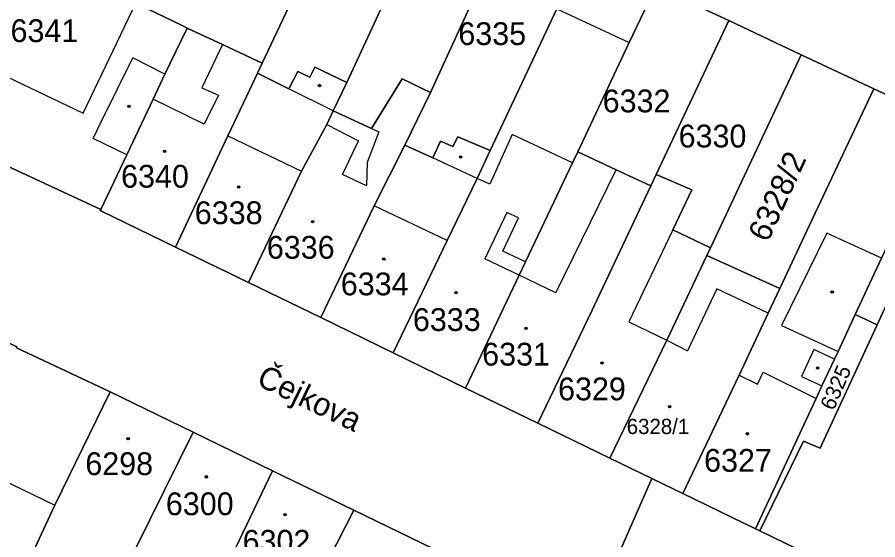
# Model space of a CAD drawing. Extents: x -596233 to -595156, y -1161235 to -1159375.
# Drawn here: x -595666.2 to -595602, y -1159835.9 to -1159796.9 of the extents above; entities that cross this region are included whole.
import ezdxf

# ---------------------------------------------------------------- set-up
doc = ezdxf.new("R2010")
doc.units = 0
for name, color, linetype in [('KN_CAR_KR', 7, 'Continuous'), ('KN_KULTURY', 7, 'Continuous'), ('KN_PARC_CIS_POZ', 7, 'Continuous'), ('KN_PARC_CIS_STAV', 7, 'Continuous'), ('KN_PARC_PLOCHA', 7, 'Continuous'), ('KN_ULICE', 7, 'Continuous'), ('parcely_l', 7, 'Continuous')]:
    doc.layers.add(name, color=color, linetype=linetype)

msp = doc.modelspace()

# ---------------------------------------------------------------- linework, layer by layer
at = {"layer": 'KN_CAR_KR'}
for points in [[(-595661.27, -1159804.07), (-595657.34, -1159795.86)], [(-595625.93, -1159796.28), (-595620.52, -1159798.8)], [(-595650.88, -1159798.94), (-595652.4, -1159802.18)], [(-595669.83, -1159799.98), (-595661.27, -1159804.07)], [(-595659.92, -1159804.71), (-595657.56, -1159799.94)], [(-595655.17, -1159801.15), (-595657.56, -1159799.94)], [(-595652.4, -1159802.18), (-595651.16, -1159802.71)], [(-595642.61, -1159803.88), (-595645.93, -1159802.25)], [(-595652.24, -1159804.89), (-595656.05, -1159803.01)], [(-595651.16, -1159802.71), (-595652.24, -1159804.89)], [(-595660.53, -1159805.94), (-595659.92, -1159804.71)], [(-595643.09, -1159804.91), (-595640.73, -1159806.12)], [(-595639.21, -1159805.46), (-595640.07, -1159807.75)], [(-595639.75, -1159805.21), (-595639.21, -1159805.46)], [(-595658.02, -1159807.17), (-595660.53, -1159805.94)], [(-595650.46, -1159805.76), (-595644.97, -1159808.38)], [(-595641.91, -1159808.64), (-595640.73, -1159806.12)], [(-595629.26, -1159805.65), (-595630.92, -1159809.37)], [(-595624.74, -1159807.77), (-595629.26, -1159805.65)], [(-595631.87, -1159808.93), (-595635.17, -1159807.4)], [(-595640.07, -1159807.75), (-595640.13, -1159809.49)], [(-595640.13, -1159809.49), (-595641.91, -1159808.64)], [(-595625.98, -1159817.46), (-595621.49, -1159808.28)], [(-595630.92, -1159809.37), (-595631.87, -1159808.93)], [(-595634.11, -1159813.57), (-595639.56, -1159810.97)], [(-595629.65, -1159811.46), (-595631.3, -1159814.92)], [(-595629.95, -1159814.36), (-595628.77, -1159811.88)], [(-595628.77, -1159811.88), (-595629.65, -1159811.46)], [(-595617.26, -1159812.76), (-595620.54, -1159819.63)], [(-595605.78, -1159813.02), (-595609.15, -1159819.89)], [(-595601.69, -1159814.89), (-595605.78, -1159813.02)], [(-595628.26, -1159815.16), (-595629.95, -1159814.36)], [(-595628.73, -1159816.15), (-595631.3, -1159814.92)], [(-595625.98, -1159817.46), (-595628.73, -1159816.15)], [(-595613.97, -1159817.17), (-595616.16, -1159821.8)], [(-595610.14, -1159818.97), (-595613.97, -1159817.17)], [(-595620.54, -1159819.63), (-595617.7, -1159821)], [(-595609.15, -1159819.89), (-595604.93, -1159821.85)], [(-595617.7, -1159821), (-595616.16, -1159821.8)], [(-595606.73, -1159821.68), (-595607.67, -1159823.7)], [(-595605.19, -1159822.4), (-595606.73, -1159821.68)], [(-595610.95, -1159824.27), (-595610.52, -1159823.37)], [(-595610.52, -1159823.37), (-595606.56, -1159825.34)], [(-595612.32, -1159823.61), (-595610.95, -1159824.27)], [(-595607.67, -1159823.7), (-595606.13, -1159824.41)], [(-595671.47, -1159829.41), (-595663.37, -1159833.31)]]:
    msp.add_lwpolyline(points, dxfattribs=at)
at = {"layer": 'KN_KULTURY'}
for centre, radius in [((-595643.63, -1159802), 0.09), ((-595643.63, -1159802), 0.0398), ((-595657.84, -1159803.56), 0.09), ((-595657.84, -1159803.56), 0.0398), ((-595655.19, -1159806.9), 0.09), ((-595655.19, -1159806.9), 0.0398), ((-595633.1, -1159807.33), 0.09), ((-595633.1, -1159807.33), 0.0398), ((-595649.66, -1159809.56), 0.09), ((-595649.66, -1159809.56), 0.0398), ((-595644.14, -1159812.15), 0.09), ((-595644.14, -1159812.15), 0.0398), ((-595638.83, -1159814.94), 0.09), ((-595638.83, -1159814.94), 0.0398), ((-595633.45, -1159817.46), 0.09), ((-595633.45, -1159817.46), 0.0398), ((-595605.37, -1159817.41), 0.09), ((-595605.37, -1159817.41), 0.0398), ((-595628.21, -1159820.12), 0.09), ((-595628.21, -1159820.12), 0.0398), ((-595622.55, -1159822.7), 0.09), ((-595622.55, -1159822.7), 0.0398), ((-595606.45, -1159823.07), 0.09), ((-595606.45, -1159823.07), 0.0398), ((-595617.5, -1159825.95), 0.09), ((-595617.5, -1159825.95), 0.0398), ((-595611.7, -1159827.98), 0.09), ((-595611.7, -1159827.98), 0.0398), ((-595657.91, -1159828.35), 0.09), ((-595657.91, -1159828.35), 0.0398), ((-595652.08, -1159831.19), 0.09), ((-595652.08, -1159831.19), 0.0398), ((-595646.2, -1159834.02), 0.09), ((-595646.2, -1159834.02), 0.0398)]:
    msp.add_circle(centre, radius, dxfattribs=at)
at = {"layer": 'KN_PARC_PLOCHA'}
for points in [[(-595614.1, -1159785.4), (-595592.32, -1159796.21), (-595591.24, -1159796.42), (-595595.4, -1159805.45), (-595596.89, -1159804.75), (-595602.26, -1159802.24), (-595607.68, -1159799.7), (-595613.09, -1159797.16), (-595618.54, -1159794.61), (-595623.93, -1159792.03), (-595619.94, -1159782.85)], [(-595634.71, -1159786.87), (-595641.59, -1159801.78), (-595643.99, -1159800.63), (-595644.35, -1159801.38), (-595645.25, -1159800.95), (-595645.93, -1159802.25), (-595648.26, -1159801.08), (-595647.91, -1159800.34), (-595645.27, -1159794.74), (-595642.88, -1159789.67), (-595640.31, -1159784.2)], [(-595645.27, -1159794.74), (-595647.91, -1159800.34), (-595650.88, -1159798.94), (-595653.5, -1159797.71), (-595653.89, -1159797.53), (-595657.18, -1159795.94), (-595657.34, -1159795.86), (-595666.06, -1159791.78), (-595663.52, -1159786.34), (-595654.65, -1159790.53), (-595654.59, -1159790.56), (-595650.15, -1159792.71)], [(-595629.34, -1159789.44), (-595635.35, -1159802.52), (-595637.46, -1159801.49), (-595639.75, -1159805.21), (-595642.61, -1159803.88), (-595641.59, -1159801.78), (-595634.71, -1159786.87)], [(-595623.93, -1159792.03), (-595625.93, -1159796.28), (-595630.89, -1159806.85), (-595633.3, -1159805.82), (-595633.69, -1159806.56), (-595634.6, -1159806.14), (-595635.17, -1159807.4), (-595637.26, -1159806.46), (-595635.35, -1159802.52), (-595629.34, -1159789.44), (-595626.92, -1159790.58)], [(-595653.5, -1159797.71), (-595655.17, -1159801.15), (-595656.05, -1159803.01), (-595658.02, -1159807.17), (-595659.94, -1159811.24), (-595671.49, -1159805.89), (-595672.05, -1159804.64), (-595669.83, -1159799.98), (-595669.89, -1159799.96), (-595666.06, -1159791.78), (-595657.34, -1159795.86), (-595657.18, -1159795.94), (-595653.89, -1159797.53)], [(-595618.54, -1159794.61), (-595620.52, -1159798.8), (-595624.35, -1159806.94), (-595624.74, -1159807.77), (-595628.26, -1159815.16), (-595628.73, -1159816.15), (-595632.73, -1159824.57), (-595638.12, -1159821.94), (-595634.11, -1159813.57), (-595631.87, -1159808.93), (-595630.89, -1159806.85), (-595625.93, -1159796.28), (-595623.93, -1159792.03)], [(-595613.09, -1159797.16), (-595618.51, -1159808.63), (-595618.91, -1159809.49), (-595621.49, -1159808.28), (-595624.35, -1159806.94), (-595620.52, -1159798.8), (-595618.54, -1159794.61)], [(-595579.04, -1159797.23), (-595582.21, -1159806.44), (-595588.06, -1159820.81), (-595596.14, -1159840.28), (-595596.85, -1159841.43), (-595597.06, -1159841.78), (-595602.54, -1159839.16), (-595602.58, -1159839.25), (-595605.24, -1159837.91), (-595610.78, -1159835.22), (-595607.52, -1159828.54), (-595606.26, -1159829.05), (-595602.02, -1159819.85), (-595595.4, -1159805.45), (-595591.24, -1159796.42), (-595587.14, -1159797.19), (-595586.92, -1159796)], [(-595607.68, -1159799.7), (-595614.46, -1159814.11), (-595617.26, -1159812.76), (-595615.85, -1159809.79), (-595618.51, -1159808.63), (-595613.09, -1159797.16)], [(-595647.91, -1159800.34), (-595648.26, -1159801.08), (-595648.85, -1159802.34), (-595650.46, -1159805.76), (-595654.37, -1159814.05), (-595659.99, -1159811.33), (-595659.94, -1159811.24), (-595658.02, -1159807.17), (-595656.05, -1159803.01), (-595655.17, -1159801.15), (-595653.5, -1159797.71), (-595650.88, -1159798.94)], [(-595602.26, -1159802.24), (-595607.05, -1159812.42), (-595609.28, -1159817.15), (-595614.72, -1159814.67), (-595614.46, -1159814.11), (-595607.68, -1159799.7)], [(-595641.59, -1159801.78), (-595642.61, -1159803.88), (-595643.09, -1159804.91), (-595644.97, -1159808.38), (-595648.92, -1159816.69), (-595654.37, -1159814.05), (-595650.46, -1159805.76), (-595648.85, -1159802.34), (-595648.26, -1159801.08), (-595645.93, -1159802.25), (-595645.25, -1159800.95), (-595644.35, -1159801.38), (-595643.99, -1159800.63)], [(-595635.35, -1159802.52), (-595637.26, -1159806.46), (-595639.56, -1159810.97), (-595643.53, -1159819.31), (-595648.92, -1159816.69), (-595644.97, -1159808.38), (-595643.09, -1159804.91), (-595642.61, -1159803.88), (-595639.75, -1159805.21), (-595637.46, -1159801.49)], [(-595596.89, -1159804.75), (-595601.69, -1159814.89), (-595603.66, -1159819.07), (-595604.93, -1159821.85), (-595605.19, -1159822.4), (-595606.13, -1159824.41), (-595606.56, -1159825.34), (-595606.96, -1159826.2), (-595611.1, -1159835.07), (-595616.52, -1159832.44), (-595612.32, -1159823.61), (-595610.14, -1159818.97), (-595609.28, -1159817.15), (-595607.05, -1159812.42), (-595602.26, -1159802.24)], [(-595595.4, -1159805.45), (-595602.02, -1159819.85), (-595603.66, -1159819.07), (-595601.69, -1159814.89), (-595596.89, -1159804.75)], [(-595630.89, -1159806.85), (-595631.87, -1159808.93), (-595634.11, -1159813.57), (-595638.12, -1159821.94), (-595643.53, -1159819.31), (-595639.56, -1159810.97), (-595637.26, -1159806.46), (-595635.17, -1159807.4), (-595634.6, -1159806.14), (-595633.69, -1159806.56), (-595633.3, -1159805.82)], [(-595618.91, -1159809.49), (-595623.11, -1159818.39), (-595623.28, -1159818.75), (-595627.34, -1159827.19), (-595632.73, -1159824.57), (-595628.73, -1159816.15), (-595628.26, -1159815.16), (-595624.74, -1159807.77), (-595624.35, -1159806.94), (-595621.49, -1159808.28)], [(-595614.46, -1159814.11), (-595614.72, -1159814.67), (-595617.7, -1159821), (-595621.97, -1159829.8), (-595627.34, -1159827.19), (-595623.28, -1159818.75), (-595623.11, -1159818.39), (-595618.91, -1159809.49), (-595618.51, -1159808.63), (-595615.85, -1159809.79), (-595617.26, -1159812.76)], [(-595609.28, -1159817.15), (-595610.14, -1159818.97), (-595612.32, -1159823.61), (-595616.52, -1159832.44), (-595618.82, -1159831.32), (-595621.97, -1159829.8), (-595617.7, -1159821), (-595614.72, -1159814.67)], [(-595659.26, -1159824.86), (-595663.37, -1159833.31), (-595666.54, -1159840.09), (-595667.71, -1159839.44), (-595671.16, -1159837.53), (-595674.25, -1159836.05), (-595675.99, -1159835.22), (-595684.38, -1159831.21), (-595677.49, -1159816.69), (-595677.02, -1159816.51), (-595670.15, -1159819.74), (-595670.11, -1159819.65), (-595666.21, -1159821.48), (-595666.25, -1159821.57)], [(-595602.02, -1159819.85), (-595606.26, -1159829.05), (-595607.52, -1159828.54), (-595610.78, -1159835.22), (-595611.1, -1159835.07), (-595606.96, -1159826.2), (-595606.56, -1159825.34), (-595606.13, -1159824.41), (-595605.19, -1159822.4), (-595604.93, -1159821.85), (-595603.66, -1159819.07)], [(-595653.07, -1159827.86), (-595657.35, -1159836.56), (-595660.96, -1159843.78), (-595661.51, -1159844.91), (-595662.59, -1159847.27), (-595668.67, -1159844.3), (-595666.85, -1159840.76), (-595666.54, -1159840.09), (-595663.37, -1159833.31), (-595659.26, -1159824.86)], [(-595647.13, -1159830.74), (-595651.28, -1159839.42), (-595653.17, -1159843.28), (-595655.45, -1159847.92), (-595658.39, -1159846.49), (-595661.51, -1159844.91), (-595660.96, -1159843.78), (-595657.35, -1159836.56), (-595653.07, -1159827.86)], [(-595641.07, -1159833.68), (-595645.48, -1159842.31), (-595645.85, -1159843.46), (-595647.23, -1159846.27), (-595647.85, -1159847.51), (-595648.87, -1159846.94), (-595648.27, -1159845.69), (-595653.17, -1159843.28), (-595651.28, -1159839.42), (-595647.13, -1159830.74)], [(-595616.52, -1159832.44), (-595611.1, -1159835.07), (-595610.78, -1159835.22), (-595605.24, -1159837.91), (-595602.58, -1159839.25), (-595602.54, -1159839.16), (-595597.06, -1159841.78), (-595594.31, -1159843.09), (-595598.1, -1159851.83), (-595599.15, -1159853.92), (-595599.33, -1159853.84), (-595599.26, -1159853.7), (-595601.36, -1159852.69), (-595602.7, -1159852.05), (-595602.77, -1159852.19), (-595604.1, -1159851.55), (-595606.88, -1159850.2), (-595611.68, -1159847.88), (-595615.01, -1159846.27), (-595621.05, -1159843.35), (-595623.59, -1159842.12), (-595618.82, -1159831.32)], [(-595635.13, -1159836.55), (-595639.2, -1159845.34), (-595642.57, -1159852.14), (-595645.67, -1159850.52), (-595648.64, -1159849.11), (-595647.85, -1159847.51), (-595647.23, -1159846.27), (-595645.85, -1159843.46), (-595645.48, -1159842.31), (-595641.07, -1159833.68)]]:
    msp.add_lwpolyline(points, close=True, dxfattribs=at)
msp.add_lwpolyline([(-595671.49, -1159805.89), (-595659.94, -1159811.24), (-595659.99, -1159811.33), (-595654.37, -1159814.05), (-595648.92, -1159816.69), (-595643.53, -1159819.31), (-595638.12, -1159821.94), (-595632.73, -1159824.57), (-595627.34, -1159827.19), (-595621.97, -1159829.8), (-595618.82, -1159831.32), (-595623.59, -1159842.12), (-595626.96, -1159840.5), (-595635.13, -1159836.55), (-595641.07, -1159833.68), (-595647.13, -1159830.74), (-595653.07, -1159827.86), (-595659.26, -1159824.86), (-595666.25, -1159821.57)], dxfattribs=at)
at = {"layer": 'parcely_l'}
for points in [[(-595634.71, -1159786.87), (-595641.59, -1159801.78)], [(-595629.34, -1159789.44), (-595635.35, -1159802.52)], [(-595666.06, -1159791.78), (-595657.34, -1159795.86), (-595657.18, -1159795.94), (-595653.89, -1159797.53), (-595653.5, -1159797.71)], [(-595630.89, -1159806.85), (-595625.93, -1159796.28), (-595623.93, -1159792.03)], [(-595624.35, -1159806.94), (-595620.52, -1159798.8), (-595618.54, -1159794.61)], [(-595613.09, -1159797.16), (-595618.54, -1159794.61)], [(-595645.27, -1159794.74), (-595647.91, -1159800.34)], [(-595613.09, -1159797.16), (-595618.51, -1159808.63)], [(-595607.68, -1159799.7), (-595613.09, -1159797.16)], [(-595653.5, -1159797.71), (-595655.17, -1159801.15), (-595656.05, -1159803.01), (-595658.02, -1159807.17), (-595659.94, -1159811.24)], [(-595647.91, -1159800.34), (-595650.88, -1159798.94), (-595653.5, -1159797.71)], [(-595614.46, -1159814.11), (-595607.68, -1159799.7)], [(-595607.68, -1159799.7), (-595602.26, -1159802.24)], [(-595648.26, -1159801.08), (-595647.91, -1159800.34)], [(-595654.37, -1159814.05), (-595650.46, -1159805.76), (-595648.85, -1159802.34), (-595648.26, -1159801.08)], [(-595641.59, -1159801.78), (-595643.99, -1159800.63), (-595644.35, -1159801.38), (-595645.25, -1159800.95), (-595645.93, -1159802.25), (-595648.26, -1159801.08)], [(-595635.35, -1159802.52), (-595637.46, -1159801.49), (-595639.75, -1159805.21), (-595642.61, -1159803.88)], [(-595642.61, -1159803.88), (-595641.59, -1159801.78)], [(-595602.26, -1159802.24), (-595607.05, -1159812.42), (-595609.28, -1159817.15)], [(-595596.89, -1159804.75), (-595602.26, -1159802.24)], [(-595637.26, -1159806.46), (-595635.35, -1159802.52)], [(-595642.61, -1159803.88), (-595643.09, -1159804.91), (-595644.97, -1159808.38), (-595648.92, -1159816.69)], [(-595596.89, -1159804.75), (-595601.69, -1159814.89), (-595603.66, -1159819.07)], [(-595595.4, -1159805.45), (-595602.02, -1159819.85)], [(-595671.49, -1159805.89), (-595659.94, -1159811.24)], [(-595630.89, -1159806.85), (-595633.3, -1159805.82), (-595633.69, -1159806.56), (-595634.6, -1159806.14), (-595635.17, -1159807.4), (-595637.26, -1159806.46)], [(-595643.53, -1159819.31), (-595639.56, -1159810.97), (-595637.26, -1159806.46)], [(-595638.12, -1159821.94), (-595634.11, -1159813.57), (-595631.87, -1159808.93), (-595630.89, -1159806.85)], [(-595624.35, -1159806.94), (-595624.74, -1159807.77), (-595628.26, -1159815.16), (-595628.73, -1159816.15), (-595632.73, -1159824.57)], [(-595618.91, -1159809.49), (-595621.49, -1159808.28), (-595624.35, -1159806.94)], [(-595618.51, -1159808.63), (-595618.91, -1159809.49)], [(-595618.51, -1159808.63), (-595615.85, -1159809.79), (-595617.26, -1159812.76), (-595614.46, -1159814.11)], [(-595627.34, -1159827.19), (-595623.28, -1159818.75), (-595623.11, -1159818.39), (-595618.91, -1159809.49)], [(-595659.94, -1159811.24), (-595659.99, -1159811.33), (-595654.37, -1159814.05)], [(-595654.37, -1159814.05), (-595648.92, -1159816.69)], [(-595614.72, -1159814.67), (-595614.46, -1159814.11)], [(-595621.97, -1159829.8), (-595617.7, -1159821), (-595614.72, -1159814.67)], [(-595614.72, -1159814.67), (-595609.28, -1159817.15)], [(-595659.26, -1159824.86), (-595666.25, -1159821.57), (-595666.21, -1159821.48), (-595670.11, -1159819.65), (-595670.15, -1159819.74), (-595677.02, -1159816.51)], [(-595648.92, -1159816.69), (-595643.53, -1159819.31)], [(-595609.28, -1159817.15), (-595610.14, -1159818.97), (-595612.32, -1159823.61), (-595616.52, -1159832.44)], [(-595603.66, -1159819.07), (-595604.93, -1159821.85), (-595605.19, -1159822.4), (-595606.13, -1159824.41), (-595606.56, -1159825.34), (-595606.96, -1159826.2), (-595611.1, -1159835.07)], [(-595603.66, -1159819.07), (-595602.02, -1159819.85)], [(-595643.53, -1159819.31), (-595638.12, -1159821.94)], [(-595602.02, -1159819.85), (-595606.26, -1159829.05), (-595607.52, -1159828.54), (-595610.78, -1159835.22)], [(-595638.12, -1159821.94), (-595632.73, -1159824.57)], [(-595632.73, -1159824.57), (-595627.34, -1159827.19)], [(-595666.54, -1159840.09), (-595663.37, -1159833.31), (-595659.26, -1159824.86)], [(-595653.07, -1159827.86), (-595659.26, -1159824.86)], [(-595627.34, -1159827.19), (-595621.97, -1159829.8)], [(-595661.51, -1159844.91), (-595660.96, -1159843.78), (-595657.35, -1159836.56), (-595653.07, -1159827.86)], [(-595647.13, -1159830.74), (-595653.07, -1159827.86)], [(-595618.82, -1159831.32), (-595621.97, -1159829.8)], [(-595647.13, -1159830.74), (-595651.28, -1159839.42), (-595653.17, -1159843.28)], [(-595641.07, -1159833.68), (-595647.13, -1159830.74)], [(-595618.82, -1159831.32), (-595623.59, -1159842.12)], [(-595616.52, -1159832.44), (-595618.82, -1159831.32)], [(-595611.1, -1159835.07), (-595616.52, -1159832.44)], [(-595641.07, -1159833.68), (-595645.48, -1159842.31), (-595645.85, -1159843.46), (-595647.23, -1159846.27), (-595647.85, -1159847.51)], [(-595635.13, -1159836.55), (-595641.07, -1159833.68)], [(-595610.78, -1159835.22), (-595611.1, -1159835.07)], [(-595597.06, -1159841.78), (-595602.54, -1159839.16), (-595602.58, -1159839.25), (-595605.24, -1159837.91), (-595610.78, -1159835.22)]]:
    msp.add_lwpolyline(points, dxfattribs=at)

# ---------------------------------------------------------------- texts
at = {"layer": 'KN_PARC_CIS_POZ'}
for s, p in [('6335', (-595633.2666, -1159798.98)), ('6332', (-595622.4966, -1159804)), ('6330', (-595616.8266, -1159806.62))]:
    msp.add_text(s, height=1.7, dxfattribs=at).set_placement(p)
msp.add_text('6328/2', height=1.7, rotation=65.229881, dxfattribs=at).set_placement((-595610.1681, -1159813.7635))
at = {"layer": 'KN_PARC_CIS_STAV'}
for s, height, p in [('6341', 1.7, (-595666.6866, -1159798.76)), ('6340', 1.7, (-595658.4366, -1159809.62)), ('6338', 1.7, (-595652.9366, -1159812.34)), ('6336', 1.7, (-595647.5566, -1159814.92)), ('6334', 1.7, (-595642.0366, -1159817.65)), ('6333', 1.7, (-595636.6566, -1159820.31)), ('6331', 1.7, (-595631.4866, -1159822.89)), ('6329', 1.7, (-595625.8266, -1159825.48)), ('6328/1', 1.14, (-595620.7, -1159828)), ('6298', 1.7, (-595661.1066, -1159831.06)), ('6327', 1.7, (-595614.9266, -1159830.81)), ('6300', 1.7, (-595655.0966, -1159834.05)), ('6302', 1.7, (-595649.3666, -1159836.85))]:
    msp.add_text(s, height=height, dxfattribs=at).set_placement(p)
msp.add_text('6325', height=1.14, rotation=66.729082, dxfattribs=at).set_placement((-595605.2557, -1159826.3))
at = {"layer": 'KN_ULICE'}
msp.add_text('Čejkova', height=1.7, rotation=334.303157, dxfattribs=at).set_placement((-595648.4162, -1159824.3029))

doc.saveas('drawing.dxf')
